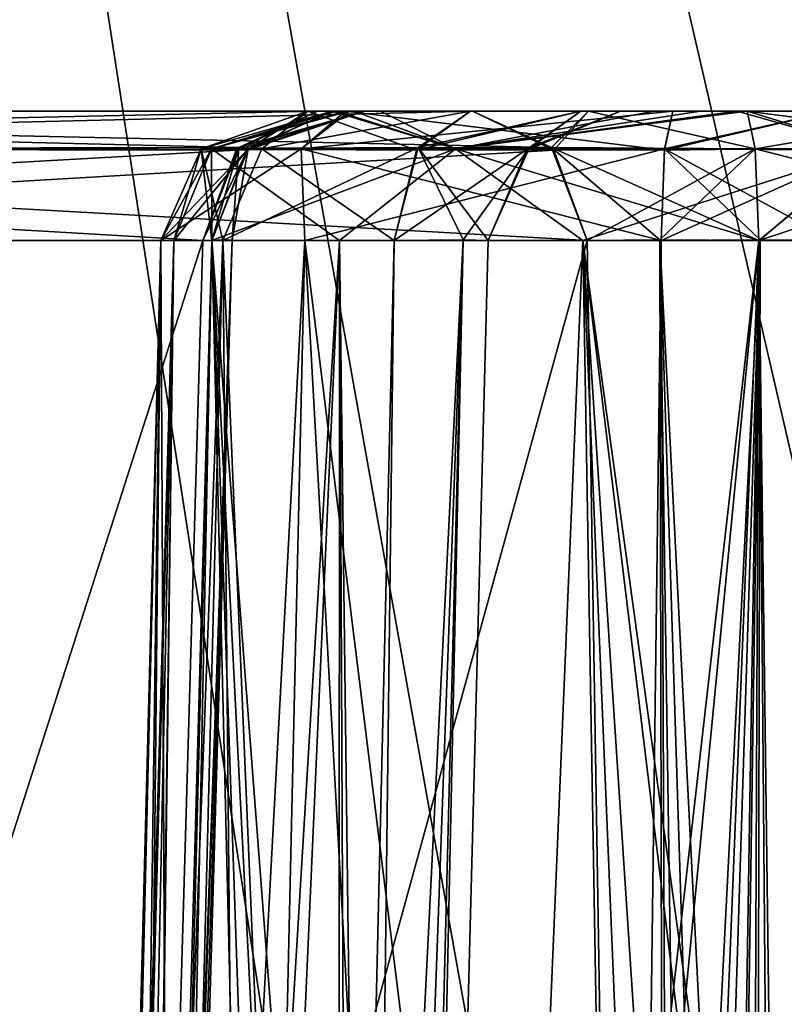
# Model space of a CAD drawing. Header units: inches. Extents: x -9.7 to 9.7, y -2.4 to 4.3.
# Tile 487 of 656: x -4.156 to -3.983, y 0.648 to 0.871. Entities that reach past the tile are written whole.
import ezdxf

# ---------------------------------------------------------------- set-up
doc = ezdxf.new("R2010")
doc.units = ezdxf.units.IN
doc.header["$LTSCALE"] = 101.851852
doc.header["$MEASUREMENT"] = 0
for name, color, linetype in [('11490', 7, 'CONTINUOUS'), ('11758', 7, 'CONTINUOUS'), ('7036', 7, 'CONTINUOUS'), ('7037', 7, 'CONTINUOUS'), ('7127', 7, 'CONTINUOUS'), ('7128', 7, 'CONTINUOUS'), ('7129', 7, 'CONTINUOUS'), ('7130', 7, 'CONTINUOUS'), ('7131', 7, 'CONTINUOUS'), ('7132', 7, 'CONTINUOUS'), ('7133', 7, 'CONTINUOUS'), ('7134', 7, 'CONTINUOUS'), ('7150', 7, 'CONTINUOUS'), ('7164', 7, 'CONTINUOUS'), ('7165', 7, 'CONTINUOUS'), ('7166', 7, 'CONTINUOUS'), ('7167', 7, 'CONTINUOUS'), ('7168', 7, 'CONTINUOUS'), ('7169', 7, 'CONTINUOUS'), ('7170', 7, 'CONTINUOUS'), ('7171', 7, 'CONTINUOUS'), ('7172', 7, 'CONTINUOUS'), ('7173', 7, 'CONTINUOUS'), ('7213', 7, 'CONTINUOUS'), ('7214', 7, 'CONTINUOUS'), ('7246', 7, 'CONTINUOUS'), ('7247', 7, 'CONTINUOUS'), ('7248', 7, 'CONTINUOUS'), ('7249', 7, 'CONTINUOUS'), ('7251', 7, 'CONTINUOUS'), ('7252', 7, 'CONTINUOUS'), ('7253', 7, 'CONTINUOUS'), ('7254', 7, 'CONTINUOUS'), ('7255', 7, 'CONTINUOUS'), ('7256', 7, 'CONTINUOUS'), ('7357', 7, 'CONTINUOUS'), ('7358', 7, 'CONTINUOUS'), ('7359', 7, 'CONTINUOUS'), ('7360', 7, 'CONTINUOUS'), ('7382', 7, 'CONTINUOUS'), ('7384', 7, 'CONTINUOUS'), ('7385', 7, 'CONTINUOUS'), ('7386', 7, 'CONTINUOUS'), ('7403', 7, 'CONTINUOUS')]:
    doc.layers.add(name, color=color, linetype=linetype)

msp = doc.modelspace()

# ---------------------------------------------------------------- linework, layer by layer
at = {"layer": '11490', "linetype": 'CONTINUOUS'}
for points in [[(-4.50204, -0.36218, 5.39834), (-4.39938, 2.57785, 5.501), (-3.94583, -0.36218, 5.39834), (-4.50204, -0.36218, 5.39834)], [(-3.63456, 0.25651, 5.41994), (-4.39938, 2.57785, 5.501), (-3.61543, 0.25651, 5.41994), (-3.63456, 0.25651, 5.41994)], [(-3.93433, -0.03312, 5.40983), (-4.39938, 2.57785, 5.501), (-3.84279, 0.17233, 5.417), (-3.93433, -0.03312, 5.40983)], [(-3.61543, 0.25651, 5.41994), (-4.39938, 2.57785, 5.501), (-3.40719, 0.17231, 5.417), (-3.61543, 0.25651, 5.41994)], [(-3.84279, 0.17233, 5.417), (-4.39938, 2.57785, 5.501), (-3.63456, 0.25651, 5.41994), (-3.84279, 0.17233, 5.417)], [(-4.39938, 2.57785, 5.501), (-2.67768, -0.36166, 5.39835), (-3.40719, 0.17231, 5.417), (-4.39938, 2.57785, 5.501)], [(-2.57501, 2.57785, 5.501), (-2.67768, -0.36166, 5.39835), (-4.39938, 2.57785, 5.501), (-2.57501, 2.57785, 5.501)], [(-3.94583, -0.36218, 5.39834), (-4.39938, 2.57785, 5.501), (-3.93433, -0.03312, 5.40983), (-3.94583, -0.36218, 5.39834)]]:
    msp.add_3dface(points, dxfattribs=at)
at = {"layer": '11758', "linetype": 'CONTINUOUS'}
for points in [[(-4.39938, 2.57785, 9.549), (-4.50204, -0.36218, 9.65166), (-3.44596, 1.37011, 9.59117), (-4.39938, 2.57785, 9.549)], [(-3.44596, 1.37011, 9.59117), (-4.50204, -0.36218, 9.65166), (-3.60838, 0.86651, 9.60876), (-3.44596, 1.37011, 9.59117)], [(-4.50204, -0.36218, 9.65166), (-3.87257, 0.19058, 9.63236), (-3.60838, 0.86651, 9.60876), (-4.50204, -0.36218, 9.65166)]]:
    msp.add_3dface(points, dxfattribs=at)
at = {"layer": '7036', "linetype": 'CONTINUOUS'}
for points in [[(-4.09246, 0.84149, 2.59836), (-4.11276, 0.84149, 2.69036), (-4.08156, 0.85, 2.61991), (-4.09246, 0.84149, 2.59836)], [(-4.11276, 0.84149, 2.69036), (-4.05758, 0.84149, 2.76673), (-4.08547, 0.85, 2.70665), (-4.11276, 0.84149, 2.69036)], [(-4.08156, 0.85, 2.61991), (-4.11276, 0.84149, 2.69036), (-4.08547, 0.85, 2.70665), (-4.08156, 0.85, 2.61991)], [(-4.00839, 0.85, 2.57315), (-4.09246, 0.84149, 2.59836), (-4.08156, 0.85, 2.61991), (-4.00839, 0.85, 2.57315)], [(-4.09246, 0.84149, 2.59836), (-4.00839, 0.85, 2.57315), (-4.01026, 0.8415, 2.55231), (-4.09246, 0.84149, 2.59836)], [(-4.08547, 0.85, 2.70665), (-4.05758, 0.84149, 2.76673), (-4.08051, 0.85, 2.71595), (-4.08547, 0.85, 2.70665)], [(-4.08051, 0.85, 2.71595), (-4.05758, 0.84149, 2.76673), (-4.07453, 0.85, 2.72464), (-4.08051, 0.85, 2.71595)], [(-4.07453, 0.85, 2.72464), (-4.05758, 0.84149, 2.76673), (-3.99388, 0.85, 2.76098), (-4.07453, 0.85, 2.72464)], [(-4.05758, 0.84149, 2.76673), (-3.96385, 0.84149, 2.77633), (-3.99388, 0.85, 2.76098), (-4.05758, 0.84149, 2.76673)], [(-3.99388, 0.85, 2.76098), (-3.96385, 0.84149, 2.77633), (-3.91937, 0.85, 2.71568), (-3.99388, 0.85, 2.76098)], [(-4.12421, 0.82079, 2.667), (-4.12129, 0.82079, 2.69376), (-4.11276, 0.84149, 2.69036), (-4.12421, 0.82079, 2.667)], [(-4.09166, 0.82079, 2.58317), (-4.12421, 0.82079, 2.667), (-4.09246, 0.84149, 2.59836), (-4.09166, 0.82079, 2.58317)], [(-4.09246, 0.84149, 2.59836), (-4.12421, 0.82079, 2.667), (-4.11276, 0.84149, 2.69036), (-4.09246, 0.84149, 2.59836)], [(-4.12129, 0.82079, 2.69376), (-4.11268, 0.82079, 2.71927), (-4.11276, 0.84149, 2.69036), (-4.12129, 0.82079, 2.69376)], [(-4.11276, 0.84149, 2.69036), (-4.11268, 0.82079, 2.71927), (-4.05758, 0.84149, 2.76673), (-4.11276, 0.84149, 2.69036)], [(-4.11268, 0.82079, 2.71927), (-4.0288, 0.82079, 2.78783), (-4.05758, 0.84149, 2.76673), (-4.11268, 0.82079, 2.71927)], [(-4.01026, 0.8415, 2.55231), (-4.09166, 0.82079, 2.58317), (-4.09246, 0.84149, 2.59836), (-4.01026, 0.8415, 2.55231)], [(-4.01107, 0.82079, 2.54328), (-4.09166, 0.82079, 2.58317), (-4.01026, 0.8415, 2.55231), (-4.01107, 0.82079, 2.54328)], [(-4.05758, 0.84149, 2.76673), (-4.0288, 0.82079, 2.78783), (-3.96385, 0.84149, 2.77633), (-4.05758, 0.84149, 2.76673)], [(-4.0288, 0.82079, 2.78783), (-3.92302, 0.82079, 2.76448), (-3.96385, 0.84149, 2.77633), (-4.0288, 0.82079, 2.78783)]]:
    msp.add_3dface(points, dxfattribs=at)
at = {"layer": '7037', "linetype": 'CONTINUOUS'}
for points in [[(-4.12421, 0.82079, 2.667), (-4.09166, 0.82079, 2.58317), (-4.155, -0.355, 2.667), (-4.12421, 0.82079, 2.667)], [(-4.1362, -0.355, 2.74099), (-4.12421, 0.82079, 2.667), (-4.155, -0.355, 2.667), (-4.1362, -0.355, 2.74099)], [(-4.155, -0.355, 2.667), (-4.09166, 0.82079, 2.58317), (-4.11848, -0.355, 2.56706), (-4.155, -0.355, 2.667)], [(-4.08429, -0.355, 2.79707), (-4.11268, 0.82079, 2.71927), (-4.1362, -0.355, 2.74099), (-4.08429, -0.355, 2.79707)], [(-4.11268, 0.82079, 2.71927), (-4.12129, 0.82079, 2.69376), (-4.1362, -0.355, 2.74099), (-4.11268, 0.82079, 2.71927)], [(-4.12129, 0.82079, 2.69376), (-4.12421, 0.82079, 2.667), (-4.1362, -0.355, 2.74099), (-4.12129, 0.82079, 2.69376)], [(-4.11848, -0.355, 2.56706), (-4.09166, 0.82079, 2.58317), (-4.02616, -0.355, 2.51422), (-4.11848, -0.355, 2.56706)], [(-4.07446, 0.07079, 2.79008), (-4.05844, 0.11361, 2.79722), (-4.11268, 0.82079, 2.71927), (-4.07446, 0.07079, 2.79008)], [(-4.07939, -0.14223, 2.79359), (-4.07446, 0.07079, 2.79008), (-4.11268, 0.82079, 2.71927), (-4.07939, -0.14223, 2.79359)], [(-4.05844, 0.11361, 2.79722), (-4.0288, 0.82079, 2.78783), (-4.11268, 0.82079, 2.71927), (-4.05844, 0.11361, 2.79722)], [(-4.08429, -0.355, 2.79707), (-4.07939, -0.14223, 2.79359), (-4.11268, 0.82079, 2.71927), (-4.08429, -0.355, 2.79707)], [(-4.09166, 0.82079, 2.58317), (-4.01107, 0.82079, 2.54328), (-4.01864, 0.2322, 2.52863), (-4.09166, 0.82079, 2.58317)], [(-4.02616, -0.355, 2.51422), (-4.09166, 0.82079, 2.58317), (-4.01864, 0.2322, 2.52863), (-4.02616, -0.355, 2.51422)], [(-4.05844, 0.11361, 2.79722), (-4.01682, 0.12921, 2.80832), (-4.0288, 0.82079, 2.78783), (-4.05844, 0.11361, 2.79722)], [(-3.94281, 0.11493, 2.79773), (-3.92554, 0.07079, 2.79008), (-4.0288, 0.82079, 2.78783), (-3.94281, 0.11493, 2.79773)], [(-3.92554, 0.07079, 2.79008), (-3.92302, 0.82079, 2.76448), (-4.0288, 0.82079, 2.78783), (-3.92554, 0.07079, 2.79008)], [(-3.98318, 0.12921, 2.80832), (-3.94281, 0.11493, 2.79773), (-4.0288, 0.82079, 2.78783), (-3.98318, 0.12921, 2.80832)], [(-4, 0.12921, 2.80932), (-3.98318, 0.12921, 2.80832), (-4.0288, 0.82079, 2.78783), (-4, 0.12921, 2.80932)], [(-4.01682, 0.12921, 2.80832), (-4, 0.12921, 2.80932), (-4.0288, 0.82079, 2.78783), (-4.01682, 0.12921, 2.80832)]]:
    msp.add_3dface(points, dxfattribs=at)
at = {"layer": '7127', "linetype": 'CONTINUOUS'}
for points in [[(-4.08574, -0.3552, 0.79851), (-4.09904, -0.355, 0.81572), (-4.05583, 0.82088, 0.81549), (-4.08574, -0.3552, 0.79851)], [(-4.05583, 0.82088, 0.81549), (-4.09904, -0.355, 0.81572), (-4.08533, 0.2322, 0.82443), (-4.05583, 0.82088, 0.81549)], [(-4.081, -0.355, 0.77728), (-4.08574, -0.3552, 0.79851), (-4.05583, 0.82088, 0.81549), (-4.081, -0.355, 0.77728)], [(-4.07144, 0.82079, 0.83334), (-4.05583, 0.82088, 0.81549), (-4.08533, 0.2322, 0.82443), (-4.07144, 0.82079, 0.83334)], [(-4.05021, 0.82079, 0.79245), (-4.081, -0.355, 0.77728), (-4.05583, 0.82088, 0.81549), (-4.05021, 0.82079, 0.79245)]]:
    msp.add_3dface(points, dxfattribs=at)
at = {"layer": '7128', "linetype": 'CONTINUOUS'}
for points in [[(-4.02924, 0.85, 0.82931), (-4.04147, 0.84118, 0.79245), (-4.06605, 0.8418, 0.84101), (-4.02924, 0.85, 0.82931)], [(-4.05419, 0.85, 0.85787), (-4.02924, 0.85, 0.82931), (-4.06605, 0.8418, 0.84101), (-4.05419, 0.85, 0.85787)], [(-4.02022, 0.85, 0.79245), (-4.04147, 0.84118, 0.79245), (-4.02924, 0.85, 0.82931), (-4.02022, 0.85, 0.79245)], [(-4.05583, 0.82088, 0.81549), (-4.07144, 0.82079, 0.83334), (-4.06605, 0.8418, 0.84101), (-4.05583, 0.82088, 0.81549)], [(-4.05021, 0.82079, 0.79245), (-4.05583, 0.82088, 0.81549), (-4.06605, 0.8418, 0.84101), (-4.05021, 0.82079, 0.79245)], [(-4.04147, 0.84118, 0.79245), (-4.05021, 0.82079, 0.79245), (-4.06605, 0.8418, 0.84101), (-4.04147, 0.84118, 0.79245)]]:
    msp.add_3dface(points, dxfattribs=at)
at = {"layer": '7129', "linetype": 'CONTINUOUS'}
for points in [[(-4.04147, 0.84118, 0.79245), (-4.02022, 0.85, 0.79245), (-4.04083, 0.8418, -0.79051), (-4.04147, 0.84118, 0.79245)], [(-4.04083, 0.8418, -0.79051), (-4.02022, 0.85, 0.79245), (-4.02022, 0.85, -0.7905), (-4.04083, 0.8418, -0.79051)], [(-4.05021, 0.82079, -0.79051), (-4.04147, 0.84118, 0.79245), (-4.04083, 0.8418, -0.79051), (-4.05021, 0.82079, -0.79051)], [(-4.05021, 0.82079, 0.79245), (-4.04147, 0.84118, 0.79245), (-4.05021, 0.82079, -0.79051), (-4.05021, 0.82079, 0.79245)]]:
    msp.add_3dface(points, dxfattribs=at)
at = {"layer": '7130', "linetype": 'CONTINUOUS'}
for points in [[(-4.081, -0.355, -0.77533), (-4.081, -0.355, 0.77728), (-4.05021, 0.82079, -0.79051), (-4.081, -0.355, -0.77533)], [(-4.081, -0.355, 0.77728), (-4.05021, 0.82079, 0.79245), (-4.05021, 0.82079, -0.79051), (-4.081, -0.355, 0.77728)]]:
    msp.add_3dface(points, dxfattribs=at)
at = {"layer": '7131', "linetype": 'CONTINUOUS'}
for points in [[(-4.081, -0.355, -0.77533), (-4.05583, 0.82088, -0.81354), (-4.08574, -0.3552, -0.79656), (-4.081, -0.355, -0.77533)], [(-4.05583, 0.82088, -0.81354), (-4.07144, 0.82079, -0.83139), (-4.08574, -0.3552, -0.79656), (-4.05583, 0.82088, -0.81354)], [(-4.08574, -0.3552, -0.79656), (-4.07144, 0.82079, -0.83139), (-4.08533, 0.2322, -0.82248), (-4.08574, -0.3552, -0.79656)], [(-4.081, -0.355, -0.77533), (-4.05021, 0.82079, -0.79051), (-4.05583, 0.82088, -0.81354), (-4.081, -0.355, -0.77533)]]:
    msp.add_3dface(points, dxfattribs=at)
at = {"layer": '7132', "linetype": 'CONTINUOUS'}
for points in [[(-4.06642, 0.84118, -0.83854), (-4.04083, 0.8418, -0.79051), (-4.02924, 0.85, -0.82735), (-4.06642, 0.84118, -0.83854)], [(-4.05419, 0.85, -0.85592), (-4.06642, 0.84118, -0.83854), (-4.02924, 0.85, -0.82735), (-4.05419, 0.85, -0.85592)], [(-4.04083, 0.8418, -0.79051), (-4.02022, 0.85, -0.7905), (-4.02924, 0.85, -0.82735), (-4.04083, 0.8418, -0.79051)], [(-4.04083, 0.8418, -0.79051), (-4.07144, 0.82079, -0.83139), (-4.05583, 0.82088, -0.81354), (-4.04083, 0.8418, -0.79051)], [(-4.07144, 0.82079, -0.83139), (-4.04083, 0.8418, -0.79051), (-4.06642, 0.84118, -0.83854), (-4.07144, 0.82079, -0.83139)], [(-4.05021, 0.82079, -0.79051), (-4.04083, 0.8418, -0.79051), (-4.05583, 0.82088, -0.81354), (-4.05021, 0.82079, -0.79051)]]:
    msp.add_3dface(points, dxfattribs=at)
at = {"layer": '7133', "linetype": 'CONTINUOUS'}
for points in [[(-4.1151, 0.84149, -0.92958), (-4.1014, 0.84149, -0.87841), (-4.09101, 0.85, -0.90861), (-4.1151, 0.84149, -0.92958)], [(-4.08547, 0.85, -0.97266), (-4.1151, 0.84149, -0.92958), (-4.09101, 0.85, -0.90861), (-4.08547, 0.85, -0.97266)], [(-4.1151, 0.84149, -0.92958), (-4.08547, 0.85, -0.97266), (-4.10445, 0.8415, -0.98146), (-4.1151, 0.84149, -0.92958)], [(-4.1014, 0.84149, -0.87841), (-4.06642, 0.84118, -0.83854), (-4.09101, 0.85, -0.90861), (-4.1014, 0.84149, -0.87841)], [(-4.06642, 0.84118, -0.83854), (-4.05419, 0.85, -0.85592), (-4.09101, 0.85, -0.90861), (-4.06642, 0.84118, -0.83854)], [(-4.12129, 0.82079, -0.95976), (-4.12421, 0.82079, -0.933), (-4.10445, 0.8415, -0.98146), (-4.12129, 0.82079, -0.95976)], [(-4.10445, 0.8415, -0.98146), (-4.12421, 0.82079, -0.933), (-4.1151, 0.84149, -0.92958), (-4.10445, 0.8415, -0.98146)], [(-4.12421, 0.82079, -0.933), (-4.11023, 0.82079, -0.87575), (-4.1151, 0.84149, -0.92958), (-4.12421, 0.82079, -0.933)], [(-4.11268, 0.82079, -0.98527), (-4.12129, 0.82079, -0.95976), (-4.10445, 0.8415, -0.98146), (-4.11268, 0.82079, -0.98527)], [(-4.1151, 0.84149, -0.92958), (-4.11023, 0.82079, -0.87575), (-4.1014, 0.84149, -0.87841), (-4.1151, 0.84149, -0.92958)], [(-4.11023, 0.82079, -0.87575), (-4.07144, 0.82079, -0.83139), (-4.1014, 0.84149, -0.87841), (-4.11023, 0.82079, -0.87575)], [(-4.07144, 0.82079, -0.83139), (-4.06642, 0.84118, -0.83854), (-4.1014, 0.84149, -0.87841), (-4.07144, 0.82079, -0.83139)]]:
    msp.add_3dface(points, dxfattribs=at)
at = {"layer": '7134', "linetype": 'CONTINUOUS'}
for points in [[(-4.12421, 0.82079, -0.933), (-4.12129, 0.82079, -0.95976), (-4.155, -0.355, -0.933), (-4.12421, 0.82079, -0.933)], [(-4.14033, -0.355, -0.86718), (-4.12421, 0.82079, -0.933), (-4.155, -0.355, -0.933), (-4.14033, -0.355, -0.86718)], [(-4.155, -0.355, -0.933), (-4.12129, 0.82079, -0.95976), (-4.15258, -0.355, -0.96028), (-4.155, -0.355, -0.933)], [(-4.15258, -0.355, -0.96028), (-4.12129, 0.82079, -0.95976), (-4.14539, -0.355, -0.98673), (-4.15258, -0.355, -0.96028)], [(-4.14539, -0.355, -0.98673), (-4.12129, 0.82079, -0.95976), (-4.12915, 0.2322, -0.98605), (-4.14539, -0.355, -0.98673)], [(-4.09904, -0.355, -0.81377), (-4.11023, 0.82079, -0.87575), (-4.14033, -0.355, -0.86718), (-4.09904, -0.355, -0.81377)], [(-4.11023, 0.82079, -0.87575), (-4.12421, 0.82079, -0.933), (-4.14033, -0.355, -0.86718), (-4.11023, 0.82079, -0.87575)], [(-4.12129, 0.82079, -0.95976), (-4.11268, 0.82079, -0.98527), (-4.12915, 0.2322, -0.98605), (-4.12129, 0.82079, -0.95976)], [(-4.08533, 0.2322, -0.82248), (-4.07144, 0.82079, -0.83139), (-4.11023, 0.82079, -0.87575), (-4.08533, 0.2322, -0.82248)], [(-4.09904, -0.355, -0.81377), (-4.08533, 0.2322, -0.82248), (-4.11023, 0.82079, -0.87575), (-4.09904, -0.355, -0.81377)]]:
    msp.add_3dface(points, dxfattribs=at)
at = {"layer": '7150', "linetype": 'CONTINUOUS'}
for points in [[(-4.08876, 0.85, 1.04824), (-4.44626, 0.85, 1.66746), (-4.05374, 0.85, 1.06846), (-4.08876, 0.85, 1.04824)], [(-4.05374, 0.85, 1.06846), (-4.44626, 0.85, 1.66746), (-4.41124, 0.85, 1.68768), (-4.05374, 0.85, 1.06846)], [(-4.44626, 0.85, -1.66551), (-4.08876, 0.85, -1.04629), (-4.05374, 0.85, -1.06652), (-4.44626, 0.85, -1.66551)], [(-4.41124, 0.85, -1.68573), (-4.44626, 0.85, -1.66551), (-4.05374, 0.85, -1.06652), (-4.41124, 0.85, -1.68573)], [(-4.05419, 0.85, 0.85787), (-4.09101, 0.85, 0.91056), (-3.9458, 0.85, 0.85787), (-4.05419, 0.85, 0.85787)], [(-4.09101, 0.85, -0.90861), (-4.05419, 0.85, -0.85592), (-3.91139, 0.85, -0.90112), (-4.09101, 0.85, -0.90861)], [(-4.08547, 0.85, -0.97266), (-4.09101, 0.85, -0.90861), (-3.90899, 0.85, -0.95739), (-4.08547, 0.85, -0.97266)], [(-3.90899, 0.85, -0.95739), (-4.09101, 0.85, -0.90861), (-3.91139, 0.85, -0.90112), (-3.90899, 0.85, -0.95739)], [(-4.09101, 0.85, 0.91056), (-4.08547, 0.85, 0.97461), (-3.90651, 0.85, 0.92349), (-4.09101, 0.85, 0.91056)], [(-3.9458, 0.85, 0.85787), (-4.09101, 0.85, 0.91056), (-3.93491, 0.85, 0.86683), (-3.9458, 0.85, 0.85787)], [(-3.93491, 0.85, 0.86683), (-4.09101, 0.85, 0.91056), (-3.92547, 0.85, 0.87731), (-3.93491, 0.85, 0.86683)], [(-3.92547, 0.85, 0.87731), (-4.09101, 0.85, 0.91056), (-3.90651, 0.85, 0.92349), (-3.92547, 0.85, 0.87731)], [(-4.07814, 0.85, 1.01183), (-4.08876, 0.85, 1.04824), (-3.99161, 0.85, 1.0288), (-4.07814, 0.85, 1.01183)], [(-3.99161, 0.85, 1.0288), (-4.08876, 0.85, 1.04824), (-4.0275, 0.85, 1.04106), (-3.99161, 0.85, 1.0288)], [(-4.0275, 0.85, 1.04106), (-4.08876, 0.85, 1.04824), (-4.05374, 0.85, 1.06846), (-4.0275, 0.85, 1.04106)], [(-4.08876, 0.85, -1.04629), (-4.07814, 0.85, -1.00987), (-4.02751, 0.85, -1.03911), (-4.08876, 0.85, -1.04629)], [(-4.05374, 0.85, -1.06652), (-4.08876, 0.85, -1.04629), (-4.02751, 0.85, -1.03911), (-4.05374, 0.85, -1.06652)], [(-4.07814, 0.85, -1.00987), (-4.08547, 0.85, -0.97266), (-3.93921, 0.85, -1.00492), (-4.07814, 0.85, -1.00987)], [(-3.93921, 0.85, -1.00492), (-4.08547, 0.85, -0.97266), (-3.90899, 0.85, -0.95739), (-3.93921, 0.85, -1.00492)], [(-4.08547, 0.85, 0.97461), (-4.07814, 0.85, 1.01183), (-3.94486, 0.85, 1.01131), (-4.08547, 0.85, 0.97461)], [(-3.90651, 0.85, 0.92349), (-4.08547, 0.85, 0.97461), (-3.91371, 0.85, 0.97263), (-3.90651, 0.85, 0.92349)], [(-3.91371, 0.85, 0.97263), (-4.08547, 0.85, 0.97461), (-3.94486, 0.85, 1.01131), (-3.91371, 0.85, 0.97263)], [(-3.94486, 0.85, 1.01131), (-4.07814, 0.85, 1.01183), (-3.99161, 0.85, 1.0288), (-3.94486, 0.85, 1.01131)], [(-4.02751, 0.85, -1.03911), (-4.07814, 0.85, -1.00987), (-3.99161, 0.85, -1.02685), (-4.02751, 0.85, -1.03911)], [(-3.99161, 0.85, -1.02685), (-4.07814, 0.85, -1.00987), (-3.93921, 0.85, -1.00492), (-3.99161, 0.85, -1.02685)], [(-4.02924, 0.85, 0.82931), (-4.05419, 0.85, 0.85787), (-3.97076, 0.85, 0.8293), (-4.02924, 0.85, 0.82931)], [(-3.97076, 0.85, 0.8293), (-4.05419, 0.85, 0.85787), (-3.9458, 0.85, 0.85787), (-3.97076, 0.85, 0.8293)], [(-4.05419, 0.85, -0.85592), (-4.02924, 0.85, -0.82735), (-3.94581, 0.85, -0.85592), (-4.05419, 0.85, -0.85592)], [(-3.91139, 0.85, -0.90112), (-4.05419, 0.85, -0.85592), (-3.94581, 0.85, -0.85592), (-3.91139, 0.85, -0.90112)], [(-4.02022, 0.85, 0.79245), (-4.02924, 0.85, 0.82931), (-3.97978, 0.85, 0.79245), (-4.02022, 0.85, 0.79245)], [(-3.97978, 0.85, 0.79245), (-4.02924, 0.85, 0.82931), (-3.97076, 0.85, 0.8293), (-3.97978, 0.85, 0.79245)], [(-4.02924, 0.85, -0.82735), (-4.02022, 0.85, -0.7905), (-3.97076, 0.85, -0.82736), (-4.02924, 0.85, -0.82735)], [(-3.94581, 0.85, -0.85592), (-4.02924, 0.85, -0.82735), (-3.97076, 0.85, -0.82736), (-3.94581, 0.85, -0.85592)], [(-4.02022, 0.85, -0.7905), (-4.02022, 0.85, 0.79245), (-3.97978, 0.85, -0.7905), (-4.02022, 0.85, -0.7905)], [(-3.97978, 0.85, -0.7905), (-4.02022, 0.85, 0.79245), (-3.97978, 0.85, 0.79245), (-3.97978, 0.85, -0.7905)], [(-3.97076, 0.85, -0.82736), (-4.02022, 0.85, -0.7905), (-3.97978, 0.85, -0.7905), (-3.97076, 0.85, -0.82736)]]:
    msp.add_3dface(points, dxfattribs=at)
at = {"layer": '7164', "linetype": 'CONTINUOUS'}
for points in [[(-4.46467, 0.84118, 1.65683), (-4.44626, 0.85, 1.66746), (-4.10661, 0.8418, 1.03794), (-4.46467, 0.84118, 1.65683)], [(-4.44626, 0.85, 1.66746), (-4.08876, 0.85, 1.04824), (-4.10661, 0.8418, 1.03794), (-4.44626, 0.85, 1.66746)], [(-4.47224, 0.82079, 1.65247), (-4.46467, 0.84118, 1.65683), (-4.11473, 0.82079, 1.03325), (-4.47224, 0.82079, 1.65247)], [(-4.11473, 0.82079, 1.03325), (-4.46467, 0.84118, 1.65683), (-4.10661, 0.8418, 1.03794), (-4.11473, 0.82079, 1.03325)]]:
    msp.add_3dface(points, dxfattribs=at)
at = {"layer": '7165', "linetype": 'CONTINUOUS'}
for points in [[(-4.14898, -0.355, 1.031), (-4.49131, -0.355, 1.62393), (-4.47224, 0.82079, 1.65247), (-4.14898, -0.355, 1.031)], [(-4.14898, -0.355, 1.031), (-4.47224, 0.82079, 1.65247), (-4.11473, 0.82079, 1.03325), (-4.14898, -0.355, 1.031)]]:
    msp.add_3dface(points, dxfattribs=at)
at = {"layer": '7166', "linetype": 'CONTINUOUS'}
for points in [[(-4.14247, -0.3552, 1.01024), (-4.14898, -0.355, 1.031), (-4.10808, 0.82088, 1.01049), (-4.14247, -0.3552, 1.01024)], [(-4.14898, -0.355, 1.031), (-4.11473, 0.82079, 1.03325), (-4.10808, 0.82088, 1.01049), (-4.14898, -0.355, 1.031)], [(-4.11268, 0.82079, 0.98722), (-4.14247, -0.3552, 1.01024), (-4.10808, 0.82088, 1.01049), (-4.11268, 0.82079, 0.98722)], [(-4.14247, -0.3552, 1.01024), (-4.11268, 0.82079, 0.98722), (-4.12915, 0.2322, 0.988), (-4.14247, -0.3552, 1.01024)]]:
    msp.add_3dface(points, dxfattribs=at)
at = {"layer": '7167', "linetype": 'CONTINUOUS'}
for points in [[(-4.08876, 0.85, 1.04824), (-4.07814, 0.85, 1.01183), (-4.10661, 0.8418, 1.03794), (-4.08876, 0.85, 1.04824)], [(-4.10661, 0.8418, 1.03794), (-4.07814, 0.85, 1.01183), (-4.10475, 0.84118, 0.98354), (-4.10661, 0.8418, 1.03794)], [(-4.07814, 0.85, 1.01183), (-4.08547, 0.85, 0.97461), (-4.10475, 0.84118, 0.98354), (-4.07814, 0.85, 1.01183)], [(-4.11473, 0.82079, 1.03325), (-4.10661, 0.8418, 1.03794), (-4.10808, 0.82088, 1.01049), (-4.11473, 0.82079, 1.03325)], [(-4.10661, 0.8418, 1.03794), (-4.11268, 0.82079, 0.98722), (-4.10808, 0.82088, 1.01049), (-4.10661, 0.8418, 1.03794)], [(-4.11268, 0.82079, 0.98722), (-4.10661, 0.8418, 1.03794), (-4.10475, 0.84118, 0.98354), (-4.11268, 0.82079, 0.98722)]]:
    msp.add_3dface(points, dxfattribs=at)
at = {"layer": '7168', "linetype": 'CONTINUOUS'}
for points in [[(-4.10475, 0.84118, 0.98354), (-4.09101, 0.85, 0.91056), (-4.1151, 0.84149, 0.93152), (-4.10475, 0.84118, 0.98354)], [(-4.09101, 0.85, 0.91056), (-4.1014, 0.84149, 0.88036), (-4.1151, 0.84149, 0.93152), (-4.09101, 0.85, 0.91056)], [(-4.08547, 0.85, 0.97461), (-4.09101, 0.85, 0.91056), (-4.10475, 0.84118, 0.98354), (-4.08547, 0.85, 0.97461)], [(-4.05419, 0.85, 0.85787), (-4.06605, 0.8418, 0.84101), (-4.1014, 0.84149, 0.88036), (-4.05419, 0.85, 0.85787)], [(-4.09101, 0.85, 0.91056), (-4.05419, 0.85, 0.85787), (-4.1014, 0.84149, 0.88036), (-4.09101, 0.85, 0.91056)], [(-4.12421, 0.82079, 0.93495), (-4.12129, 0.82079, 0.96171), (-4.1151, 0.84149, 0.93152), (-4.12421, 0.82079, 0.93495)], [(-4.11023, 0.82079, 0.8777), (-4.12421, 0.82079, 0.93495), (-4.1151, 0.84149, 0.93152), (-4.11023, 0.82079, 0.8777)], [(-4.12129, 0.82079, 0.96171), (-4.11268, 0.82079, 0.98722), (-4.1151, 0.84149, 0.93152), (-4.12129, 0.82079, 0.96171)], [(-4.11268, 0.82079, 0.98722), (-4.10475, 0.84118, 0.98354), (-4.1151, 0.84149, 0.93152), (-4.11268, 0.82079, 0.98722)], [(-4.1014, 0.84149, 0.88036), (-4.11023, 0.82079, 0.8777), (-4.1151, 0.84149, 0.93152), (-4.1014, 0.84149, 0.88036)], [(-4.06605, 0.8418, 0.84101), (-4.07144, 0.82079, 0.83334), (-4.11023, 0.82079, 0.8777), (-4.06605, 0.8418, 0.84101)], [(-4.06605, 0.8418, 0.84101), (-4.11023, 0.82079, 0.8777), (-4.1014, 0.84149, 0.88036), (-4.06605, 0.8418, 0.84101)]]:
    msp.add_3dface(points, dxfattribs=at)
at = {"layer": '7169', "linetype": 'CONTINUOUS'}
for points in [[(-4.14033, -0.355, 0.86913), (-4.155, -0.355, 0.93495), (-4.11023, 0.82079, 0.8777), (-4.14033, -0.355, 0.86913)], [(-4.155, -0.355, 0.93495), (-4.15258, -0.355, 0.96223), (-4.12421, 0.82079, 0.93495), (-4.155, -0.355, 0.93495)], [(-4.155, -0.355, 0.93495), (-4.12421, 0.82079, 0.93495), (-4.11023, 0.82079, 0.8777), (-4.155, -0.355, 0.93495)], [(-4.15258, -0.355, 0.96223), (-4.14539, -0.355, 0.98868), (-4.12129, 0.82079, 0.96171), (-4.15258, -0.355, 0.96223)], [(-4.15258, -0.355, 0.96223), (-4.12129, 0.82079, 0.96171), (-4.12421, 0.82079, 0.93495), (-4.15258, -0.355, 0.96223)], [(-4.14539, -0.355, 0.98868), (-4.12915, 0.2322, 0.988), (-4.12129, 0.82079, 0.96171), (-4.14539, -0.355, 0.98868)], [(-4.09904, -0.355, 0.81572), (-4.14033, -0.355, 0.86913), (-4.11023, 0.82079, 0.8777), (-4.09904, -0.355, 0.81572)], [(-4.12915, 0.2322, 0.988), (-4.11268, 0.82079, 0.98722), (-4.12129, 0.82079, 0.96171), (-4.12915, 0.2322, 0.988)], [(-4.08533, 0.2322, 0.82443), (-4.09904, -0.355, 0.81572), (-4.11023, 0.82079, 0.8777), (-4.08533, 0.2322, 0.82443)], [(-4.07144, 0.82079, 0.83334), (-4.08533, 0.2322, 0.82443), (-4.11023, 0.82079, 0.8777), (-4.07144, 0.82079, 0.83334)]]:
    msp.add_3dface(points, dxfattribs=at)
at = {"layer": '7170', "linetype": 'CONTINUOUS'}
for points in [[(-4.10445, 0.8415, -0.98146), (-4.07814, 0.85, -1.00987), (-4.10716, 0.84118, -1.03567), (-4.10445, 0.8415, -0.98146)], [(-4.07814, 0.85, -1.00987), (-4.08876, 0.85, -1.04629), (-4.10716, 0.84118, -1.03567), (-4.07814, 0.85, -1.00987)], [(-4.10445, 0.8415, -0.98146), (-4.08547, 0.85, -0.97266), (-4.07814, 0.85, -1.00987), (-4.10445, 0.8415, -0.98146)], [(-4.11473, 0.82079, -1.0313), (-4.10445, 0.8415, -0.98146), (-4.10716, 0.84118, -1.03567), (-4.11473, 0.82079, -1.0313)], [(-4.10445, 0.8415, -0.98146), (-4.11473, 0.82079, -1.0313), (-4.10808, 0.82088, -1.00854), (-4.10445, 0.8415, -0.98146)], [(-4.11268, 0.82079, -0.98527), (-4.10445, 0.8415, -0.98146), (-4.10808, 0.82088, -1.00854), (-4.11268, 0.82079, -0.98527)]]:
    msp.add_3dface(points, dxfattribs=at)
at = {"layer": '7171', "linetype": 'CONTINUOUS'}
for points in [[(-4.08876, 0.85, -1.04629), (-4.44626, 0.85, -1.66551), (-4.46412, 0.8418, -1.6552), (-4.08876, 0.85, -1.04629)], [(-4.10716, 0.84118, -1.03567), (-4.08876, 0.85, -1.04629), (-4.46412, 0.8418, -1.6552), (-4.10716, 0.84118, -1.03567)], [(-4.47224, 0.82079, -1.65052), (-4.10716, 0.84118, -1.03567), (-4.46412, 0.8418, -1.6552), (-4.47224, 0.82079, -1.65052)], [(-4.11473, 0.82079, -1.0313), (-4.10716, 0.84118, -1.03567), (-4.47224, 0.82079, -1.65052), (-4.11473, 0.82079, -1.0313)]]:
    msp.add_3dface(points, dxfattribs=at)
at = {"layer": '7172', "linetype": 'CONTINUOUS'}
for points in [[(-4.49131, -0.355, -1.62198), (-4.14898, -0.355, -1.02905), (-4.11473, 0.82079, -1.0313), (-4.49131, -0.355, -1.62198)], [(-4.49131, -0.355, -1.62198), (-4.11473, 0.82079, -1.0313), (-4.47224, 0.82079, -1.65052), (-4.49131, -0.355, -1.62198)]]:
    msp.add_3dface(points, dxfattribs=at)
at = {"layer": '7173', "linetype": 'CONTINUOUS'}
for points in [[(-4.14898, -0.355, -1.02905), (-4.14247, -0.3552, -1.00829), (-4.10808, 0.82088, -1.00854), (-4.14898, -0.355, -1.02905)], [(-4.11473, 0.82079, -1.0313), (-4.14898, -0.355, -1.02905), (-4.10808, 0.82088, -1.00854), (-4.11473, 0.82079, -1.0313)], [(-4.14539, -0.355, -0.98673), (-4.12915, 0.2322, -0.98605), (-4.10808, 0.82088, -1.00854), (-4.14539, -0.355, -0.98673)], [(-4.14247, -0.3552, -1.00829), (-4.14539, -0.355, -0.98673), (-4.10808, 0.82088, -1.00854), (-4.14247, -0.3552, -1.00829)], [(-4.12915, 0.2322, -0.98605), (-4.11268, 0.82079, -0.98527), (-4.10808, 0.82088, -1.00854), (-4.12915, 0.2322, -0.98605)]]:
    msp.add_3dface(points, dxfattribs=at)
at = {"layer": '7213', "linetype": 'CONTINUOUS'}
for points in [[(-3.94486, 0.85, 1.01131), (-3.99161, 0.85, 1.0288), (-3.92589, 0.84149, 1.02309), (-3.94486, 0.85, 1.01131)], [(-3.92589, 0.84149, 1.02309), (-3.99161, 0.85, 1.0288), (-3.98974, 0.8415, 1.04964), (-3.92589, 0.84149, 1.02309)], [(-3.98893, 0.82079, 1.05867), (-3.90834, 0.82079, 1.01877), (-3.98974, 0.8415, 1.04964), (-3.98893, 0.82079, 1.05867)], [(-3.98974, 0.8415, 1.04964), (-3.90834, 0.82079, 1.01877), (-3.92589, 0.84149, 1.02309), (-3.98974, 0.8415, 1.04964)]]:
    msp.add_3dface(points, dxfattribs=at)
at = {"layer": '7214', "linetype": 'CONTINUOUS'}
msp.add_3dface([(-3.90834, 0.82079, 1.01877), (-3.98893, 0.82079, 1.05867), (-3.98136, 0.2322, 1.07332), (-3.90834, 0.82079, 1.01877)], dxfattribs=at)
at = {"layer": '7246', "linetype": 'CONTINUOUS'}
for points in [[(-4.38527, 0.82079, 1.70268), (-4.35102, -0.355, 1.70493), (-4.02776, 0.82079, 1.08346), (-4.38527, 0.82079, 1.70268)], [(-4.35102, -0.355, 1.70493), (-4.00869, -0.355, 1.112), (-4.02776, 0.82079, 1.08346), (-4.35102, -0.355, 1.70493)]]:
    msp.add_3dface(points, dxfattribs=at)
at = {"layer": '7247', "linetype": 'CONTINUOUS'}
for points in [[(-4.05374, 0.85, 1.06846), (-4.41124, 0.85, 1.68768), (-4.39339, 0.8418, 1.69799), (-4.05374, 0.85, 1.06846)], [(-4.05374, 0.85, 1.06846), (-4.39339, 0.8418, 1.69799), (-4.03533, 0.84118, 1.07909), (-4.05374, 0.85, 1.06846)], [(-4.39339, 0.8418, 1.69799), (-4.38527, 0.82079, 1.70268), (-4.03533, 0.84118, 1.07909), (-4.39339, 0.8418, 1.69799)], [(-4.38527, 0.82079, 1.70268), (-4.02776, 0.82079, 1.08346), (-4.03533, 0.84118, 1.07909), (-4.38527, 0.82079, 1.70268)]]:
    msp.add_3dface(points, dxfattribs=at)
at = {"layer": '7248', "linetype": 'CONTINUOUS'}
for points in [[(-4.0275, 0.85, 1.04106), (-4.05374, 0.85, 1.06846), (-4.03533, 0.84118, 1.07909), (-4.0275, 0.85, 1.04106)], [(-3.98974, 0.8415, 1.04964), (-4.0275, 0.85, 1.04106), (-4.03533, 0.84118, 1.07909), (-3.98974, 0.8415, 1.04964)], [(-3.99161, 0.85, 1.0288), (-4.0275, 0.85, 1.04106), (-3.98974, 0.8415, 1.04964), (-3.99161, 0.85, 1.0288)], [(-4.02776, 0.82079, 1.08346), (-3.98974, 0.8415, 1.04964), (-4.03533, 0.84118, 1.07909), (-4.02776, 0.82079, 1.08346)], [(-3.98974, 0.8415, 1.04964), (-4.02776, 0.82079, 1.08346), (-4.01138, 0.82088, 1.06632), (-3.98974, 0.8415, 1.04964)], [(-3.98893, 0.82079, 1.05867), (-3.98974, 0.8415, 1.04964), (-4.01138, 0.82088, 1.06632), (-3.98893, 0.82079, 1.05867)]]:
    msp.add_3dface(points, dxfattribs=at)
at = {"layer": '7249', "linetype": 'CONTINUOUS'}
for points in [[(-4.02776, 0.82079, 1.08346), (-4.00869, -0.355, 1.112), (-4.01138, 0.82088, 1.06632), (-4.02776, 0.82079, 1.08346)], [(-3.98136, 0.2322, 1.07332), (-3.98893, 0.82079, 1.05867), (-4.01138, 0.82088, 1.06632), (-3.98136, 0.2322, 1.07332)], [(-3.97384, -0.355, 1.08773), (-3.98136, 0.2322, 1.07332), (-4.01138, 0.82088, 1.06632), (-3.97384, -0.355, 1.08773)], [(-3.99397, -0.3552, 1.09598), (-3.97384, -0.355, 1.08773), (-4.01138, 0.82088, 1.06632), (-3.99397, -0.3552, 1.09598)], [(-4.00869, -0.355, 1.112), (-3.99397, -0.3552, 1.09598), (-4.01138, 0.82088, 1.06632), (-4.00869, -0.355, 1.112)]]:
    msp.add_3dface(points, dxfattribs=at)
at = {"layer": '7251', "linetype": 'CONTINUOUS'}
for points in [[(-3.99161, 0.85, -1.02685), (-3.93921, 0.85, -1.00492), (-3.98974, 0.84148, -1.0477), (-3.99161, 0.85, -1.02685)], [(-3.93921, 0.85, -1.00492), (-3.92589, 0.84149, -1.02114), (-3.98974, 0.84148, -1.0477), (-3.93921, 0.85, -1.00492)], [(-3.92589, 0.84149, -1.02114), (-3.98893, 0.82079, -1.05672), (-3.98974, 0.84148, -1.0477), (-3.92589, 0.84149, -1.02114)], [(-3.90834, 0.82079, -1.01683), (-3.98893, 0.82079, -1.05672), (-3.92589, 0.84149, -1.02114), (-3.90834, 0.82079, -1.01683)]]:
    msp.add_3dface(points, dxfattribs=at)
at = {"layer": '7252', "linetype": 'CONTINUOUS'}
msp.add_3dface([(-3.98893, 0.82079, -1.05672), (-3.90834, 0.82079, -1.01683), (-3.98136, 0.2322, -1.07137), (-3.98893, 0.82079, -1.05672)], dxfattribs=at)
at = {"layer": '7253', "linetype": 'CONTINUOUS'}
for points in [[(-4.01138, 0.82088, -1.06437), (-4.00869, -0.355, -1.11005), (-4.02776, 0.82079, -1.08151), (-4.01138, 0.82088, -1.06437)], [(-3.99397, -0.3552, -1.09403), (-4.00869, -0.355, -1.11005), (-4.01138, 0.82088, -1.06437), (-3.99397, -0.3552, -1.09403)], [(-3.98893, 0.82079, -1.05672), (-3.99397, -0.3552, -1.09403), (-4.01138, 0.82088, -1.06437), (-3.98893, 0.82079, -1.05672)], [(-3.99397, -0.3552, -1.09403), (-3.98893, 0.82079, -1.05672), (-3.98136, 0.2322, -1.07137), (-3.99397, -0.3552, -1.09403)]]:
    msp.add_3dface(points, dxfattribs=at)
at = {"layer": '7254', "linetype": 'CONTINUOUS'}
for points in [[(-4.05374, 0.85, -1.06652), (-4.02751, 0.85, -1.03911), (-4.03588, 0.8418, -1.07682), (-4.05374, 0.85, -1.06652)], [(-4.02751, 0.85, -1.03911), (-3.98974, 0.84148, -1.0477), (-4.03588, 0.8418, -1.07682), (-4.02751, 0.85, -1.03911)], [(-4.02751, 0.85, -1.03911), (-3.99161, 0.85, -1.02685), (-3.98974, 0.84148, -1.0477), (-4.02751, 0.85, -1.03911)], [(-3.98974, 0.84148, -1.0477), (-3.98893, 0.82079, -1.05672), (-4.03588, 0.8418, -1.07682), (-3.98974, 0.84148, -1.0477)], [(-3.98893, 0.82079, -1.05672), (-4.01138, 0.82088, -1.06437), (-4.03588, 0.8418, -1.07682), (-3.98893, 0.82079, -1.05672)], [(-4.01138, 0.82088, -1.06437), (-4.02776, 0.82079, -1.08151), (-4.03588, 0.8418, -1.07682), (-4.01138, 0.82088, -1.06437)]]:
    msp.add_3dface(points, dxfattribs=at)
at = {"layer": '7255', "linetype": 'CONTINUOUS'}
for points in [[(-4.41124, 0.85, -1.68573), (-4.05374, 0.85, -1.06652), (-4.03588, 0.8418, -1.07682), (-4.41124, 0.85, -1.68573)], [(-4.41124, 0.85, -1.68573), (-4.03588, 0.8418, -1.07682), (-4.39284, 0.84118, -1.69636), (-4.41124, 0.85, -1.68573)], [(-4.03588, 0.8418, -1.07682), (-4.02776, 0.82079, -1.08151), (-4.39284, 0.84118, -1.69636), (-4.03588, 0.8418, -1.07682)], [(-4.02776, 0.82079, -1.08151), (-4.38527, 0.82079, -1.70073), (-4.39284, 0.84118, -1.69636), (-4.02776, 0.82079, -1.08151)]]:
    msp.add_3dface(points, dxfattribs=at)
at = {"layer": '7256', "linetype": 'CONTINUOUS'}
for points in [[(-4.00869, -0.355, -1.11005), (-4.35102, -0.355, -1.70298), (-4.38527, 0.82079, -1.70073), (-4.00869, -0.355, -1.11005)], [(-4.02776, 0.82079, -1.08151), (-4.00869, -0.355, -1.11005), (-4.38527, 0.82079, -1.70073), (-4.02776, 0.82079, -1.08151)]]:
    msp.add_3dface(points, dxfattribs=at)
at = {"layer": '7357', "linetype": 'CONTINUOUS'}
for points in [[(-3.91453, 0.85, 2.62735), (-4.08156, 0.85, 2.61991), (-4.08547, 0.85, 2.70665), (-3.91453, 0.85, 2.62735)], [(-3.91453, 0.85, 2.62735), (-4.08547, 0.85, 2.70665), (-3.91937, 0.85, 2.71568), (-3.91453, 0.85, 2.62735)], [(-4.08547, 0.85, 2.70665), (-4.08051, 0.85, 2.71595), (-3.91937, 0.85, 2.71568), (-4.08547, 0.85, 2.70665)], [(-4.08445, 0.85, -2.70674), (-4.08247, 0.85, -2.61957), (-3.91453, 0.85, -2.6254), (-4.08445, 0.85, -2.70674)], [(-4.01265, 0.85, -2.75842), (-4.08445, 0.85, -2.70674), (-3.91844, 0.85, -2.71214), (-4.01265, 0.85, -2.75842)], [(-3.91844, 0.85, -2.71214), (-4.08445, 0.85, -2.70674), (-3.91453, 0.85, -2.6254), (-3.91844, 0.85, -2.71214)], [(-4.08247, 0.85, -2.61957), (-4.0084, 0.85, -2.5712), (-3.92186, 0.85, -2.58818), (-4.08247, 0.85, -2.61957)], [(-3.91453, 0.85, -2.6254), (-4.08247, 0.85, -2.61957), (-3.92186, 0.85, -2.58818), (-3.91453, 0.85, -2.6254)], [(-3.91453, 0.85, 2.62735), (-3.92186, 0.85, 2.59012), (-4.08156, 0.85, 2.61991), (-3.91453, 0.85, 2.62735)], [(-3.92186, 0.85, 2.59012), (-4.00839, 0.85, 2.57315), (-4.08156, 0.85, 2.61991), (-3.92186, 0.85, 2.59012)], [(-4.08051, 0.85, 2.71595), (-4.07453, 0.85, 2.72464), (-3.91937, 0.85, 2.71568), (-4.08051, 0.85, 2.71595)], [(-4.07453, 0.85, 2.72464), (-3.99388, 0.85, 2.76098), (-3.91937, 0.85, 2.71568), (-4.07453, 0.85, 2.72464)], [(-4.00214, 0.85, -2.75925), (-4.01265, 0.85, -2.75842), (-3.9916, 0.85, -2.7589), (-4.00214, 0.85, -2.75925)], [(-3.9916, 0.85, -2.7589), (-4.01265, 0.85, -2.75842), (-3.91844, 0.85, -2.71214), (-3.9916, 0.85, -2.7589)], [(-4.0084, 0.85, -2.5712), (-3.97249, 0.85, -2.55894), (-3.92186, 0.85, -2.58818), (-4.0084, 0.85, -2.5712)], [(-3.92186, 0.85, 2.59012), (-3.91124, 0.85, 2.55371), (-4.00839, 0.85, 2.57315), (-3.92186, 0.85, 2.59012)], [(-4.00839, 0.85, 2.57315), (-3.91124, 0.85, 2.55371), (-3.9725, 0.85, 2.56089), (-4.00839, 0.85, 2.57315)]]:
    msp.add_3dface(points, dxfattribs=at)
at = {"layer": '7358', "linetype": 'CONTINUOUS'}
for points in [[(-4.01026, 0.8415, 2.55231), (-4.00839, 0.85, 2.57315), (-3.9725, 0.85, 2.56089), (-4.01026, 0.8415, 2.55231)], [(-4.01026, 0.8415, 2.55231), (-3.9725, 0.85, 2.56089), (-3.96467, 0.84118, 2.52286), (-4.01026, 0.8415, 2.55231)], [(-4.01107, 0.82079, 2.54328), (-4.01026, 0.8415, 2.55231), (-3.98862, 0.82088, 2.53563), (-4.01107, 0.82079, 2.54328)], [(-3.97224, 0.82079, 2.51849), (-4.01026, 0.8415, 2.55231), (-3.96467, 0.84118, 2.52286), (-3.97224, 0.82079, 2.51849)], [(-4.01026, 0.8415, 2.55231), (-3.97224, 0.82079, 2.51849), (-3.98862, 0.82088, 2.53563), (-4.01026, 0.8415, 2.55231)]]:
    msp.add_3dface(points, dxfattribs=at)
at = {"layer": '7359', "linetype": 'CONTINUOUS'}
for points in [[(-4.02616, -0.355, 2.51422), (-4.01864, 0.2322, 2.52863), (-3.98862, 0.82088, 2.53563), (-4.02616, -0.355, 2.51422)], [(-4.00603, -0.3552, 2.50597), (-4.02616, -0.355, 2.51422), (-3.98862, 0.82088, 2.53563), (-4.00603, -0.3552, 2.50597)], [(-4.01864, 0.2322, 2.52863), (-4.01107, 0.82079, 2.54328), (-3.98862, 0.82088, 2.53563), (-4.01864, 0.2322, 2.52863)], [(-3.99131, -0.355, 2.48995), (-4.00603, -0.3552, 2.50597), (-3.98862, 0.82088, 2.53563), (-3.99131, -0.355, 2.48995)], [(-3.97224, 0.82079, 2.51849), (-3.99131, -0.355, 2.48995), (-3.98862, 0.82088, 2.53563), (-3.97224, 0.82079, 2.51849)]]:
    msp.add_3dface(points, dxfattribs=at)
at = {"layer": '7360', "linetype": 'CONTINUOUS'}
msp.add_3dface([(-3.64898, -0.355, 1.89702), (-3.99131, -0.355, 2.48995), (-3.97224, 0.82079, 2.51849), (-3.64898, -0.355, 1.89702)], dxfattribs=at)
at = {"layer": '7382', "linetype": 'CONTINUOUS'}
for points in [[(-3.99131, -0.355, -2.488), (-3.64898, -0.355, -1.89507), (-3.61473, 0.82079, -1.89732), (-3.99131, -0.355, -2.488)], [(-3.99131, -0.355, -2.488), (-3.61473, 0.82079, -1.89732), (-3.97224, 0.82079, -2.51654), (-3.99131, -0.355, -2.488)]]:
    msp.add_3dface(points, dxfattribs=at)
at = {"layer": '7384', "linetype": 'CONTINUOUS'}
for points in [[(-3.97249, 0.85, -2.55894), (-4.0084, 0.85, -2.5712), (-4.01029, 0.84118, -2.55004), (-3.97249, 0.85, -2.55894)], [(-3.96412, 0.8418, -2.52123), (-3.97249, 0.85, -2.55894), (-4.01029, 0.84118, -2.55004), (-3.96412, 0.8418, -2.52123)], [(-4.01107, 0.82079, -2.54133), (-3.96412, 0.8418, -2.52123), (-4.01029, 0.84118, -2.55004), (-4.01107, 0.82079, -2.54133)], [(-3.96412, 0.8418, -2.52123), (-4.01107, 0.82079, -2.54133), (-3.98862, 0.82088, -2.53368), (-3.96412, 0.8418, -2.52123)], [(-3.97224, 0.82079, -2.51654), (-3.96412, 0.8418, -2.52123), (-3.98862, 0.82088, -2.53368), (-3.97224, 0.82079, -2.51654)]]:
    msp.add_3dface(points, dxfattribs=at)
at = {"layer": '7385', "linetype": 'CONTINUOUS'}
for points in [[(-4.00603, -0.3552, -2.50402), (-4.01107, 0.82079, -2.54133), (-4.01864, 0.2322, -2.52668), (-4.00603, -0.3552, -2.50402)], [(-4.01107, 0.82079, -2.54133), (-4.00603, -0.3552, -2.50402), (-3.98862, 0.82088, -2.53368), (-4.01107, 0.82079, -2.54133)], [(-4.00603, -0.3552, -2.50402), (-3.99131, -0.355, -2.488), (-3.98862, 0.82088, -2.53368), (-4.00603, -0.3552, -2.50402)], [(-3.99131, -0.355, -2.488), (-3.97224, 0.82079, -2.51654), (-3.98862, 0.82088, -2.53368), (-3.99131, -0.355, -2.488)]]:
    msp.add_3dface(points, dxfattribs=at)
at = {"layer": '7386', "linetype": 'CONTINUOUS'}
for points in [[(-4.1362, -0.355, -2.73904), (-4.155, -0.355, -2.66505), (-4.08383, 0.82079, -2.75671), (-4.1362, -0.355, -2.73904)], [(-4.155, -0.355, -2.66505), (-4.11849, -0.355, -2.56512), (-4.12421, 0.82079, -2.66505), (-4.155, -0.355, -2.66505)], [(-4.08383, 0.82079, -2.75671), (-4.155, -0.355, -2.66505), (-4.12421, 0.82079, -2.66505), (-4.08383, 0.82079, -2.75671)], [(-4.0843, -0.355, -2.79513), (-4.1362, -0.355, -2.73904), (-4.08383, 0.82079, -2.75671), (-4.0843, -0.355, -2.79513)], [(-4.12421, 0.82079, -2.66505), (-4.11849, -0.355, -2.56512), (-4.09166, 0.82079, -2.58123), (-4.12421, 0.82079, -2.66505)], [(-4.11849, -0.355, -2.56512), (-4.02616, -0.355, -2.51227), (-4.09166, 0.82079, -2.58123), (-4.11849, -0.355, -2.56512)], [(-4.02616, -0.355, -2.51227), (-4.01864, 0.2322, -2.52668), (-4.09166, 0.82079, -2.58123), (-4.02616, -0.355, -2.51227)], [(-4.01864, 0.2322, -2.52668), (-4.01107, 0.82079, -2.54133), (-4.09166, 0.82079, -2.58123), (-4.01864, 0.2322, -2.52668)], [(-4.07939, -0.14223, -2.79164), (-4.0843, -0.355, -2.79513), (-4.08383, 0.82079, -2.75671), (-4.07939, -0.14223, -2.79164)], [(-4.07446, 0.07079, -2.78813), (-4.07939, -0.14223, -2.79164), (-4.08383, 0.82079, -2.75671), (-4.07446, 0.07079, -2.78813)], [(-3.98893, 0.82079, -2.78877), (-4.07446, 0.07079, -2.78813), (-4.08383, 0.82079, -2.75671), (-3.98893, 0.82079, -2.78877)], [(-4.05743, 0.11467, -2.79568), (-4.07446, 0.07079, -2.78813), (-3.98893, 0.82079, -2.78877), (-4.05743, 0.11467, -2.79568)], [(-4.01682, 0.12921, -2.80637), (-4.05743, 0.11467, -2.79568), (-3.98893, 0.82079, -2.78877), (-4.01682, 0.12921, -2.80637)], [(-4, 0.12921, -2.80737), (-4.01682, 0.12921, -2.80637), (-3.98893, 0.82079, -2.78877), (-4, 0.12921, -2.80737)], [(-3.98318, 0.12921, -2.80637), (-4, 0.12921, -2.80737), (-3.98893, 0.82079, -2.78877), (-3.98318, 0.12921, -2.80637)], [(-3.90834, 0.82079, -2.74888), (-3.98318, 0.12921, -2.80637), (-3.98893, 0.82079, -2.78877), (-3.90834, 0.82079, -2.74888)]]:
    msp.add_3dface(points, dxfattribs=at)
at = {"layer": '7403', "linetype": 'CONTINUOUS'}
for points in [[(-4.08247, 0.85, -2.61957), (-4.08445, 0.85, -2.70674), (-4.11276, 0.84149, -2.68841), (-4.08247, 0.85, -2.61957)], [(-4.08247, 0.85, -2.61957), (-4.11276, 0.84149, -2.68841), (-4.09246, 0.84149, -2.59641), (-4.08247, 0.85, -2.61957)], [(-4.08445, 0.85, -2.70674), (-4.05758, 0.84149, -2.76478), (-4.11276, 0.84149, -2.68841), (-4.08445, 0.85, -2.70674)], [(-4.01029, 0.84118, -2.55004), (-4.08247, 0.85, -2.61957), (-4.09246, 0.84149, -2.59641), (-4.01029, 0.84118, -2.55004)], [(-4.08445, 0.85, -2.70674), (-4.01265, 0.85, -2.75842), (-4.05758, 0.84149, -2.76478), (-4.08445, 0.85, -2.70674)], [(-4.0084, 0.85, -2.5712), (-4.08247, 0.85, -2.61957), (-4.01029, 0.84118, -2.55004), (-4.0084, 0.85, -2.5712)], [(-4.01265, 0.85, -2.75842), (-4.00214, 0.85, -2.75925), (-4.05758, 0.84149, -2.76478), (-4.01265, 0.85, -2.75842)], [(-4.00214, 0.85, -2.75925), (-3.9916, 0.85, -2.7589), (-4.05758, 0.84149, -2.76478), (-4.00214, 0.85, -2.75925)], [(-3.9916, 0.85, -2.7589), (-3.96385, 0.84149, -2.77438), (-4.05758, 0.84149, -2.76478), (-3.9916, 0.85, -2.7589)], [(-3.9916, 0.85, -2.7589), (-3.91844, 0.85, -2.71214), (-3.96385, 0.84149, -2.77438), (-3.9916, 0.85, -2.7589)], [(-4.08383, 0.82079, -2.75671), (-4.12421, 0.82079, -2.66505), (-4.11276, 0.84149, -2.68841), (-4.08383, 0.82079, -2.75671)], [(-4.12421, 0.82079, -2.66505), (-4.09166, 0.82079, -2.58123), (-4.09246, 0.84149, -2.59641), (-4.12421, 0.82079, -2.66505)], [(-4.11276, 0.84149, -2.68841), (-4.12421, 0.82079, -2.66505), (-4.09246, 0.84149, -2.59641), (-4.11276, 0.84149, -2.68841)], [(-4.05758, 0.84149, -2.76478), (-4.08383, 0.82079, -2.75671), (-4.11276, 0.84149, -2.68841), (-4.05758, 0.84149, -2.76478)], [(-4.01107, 0.82079, -2.54133), (-4.01029, 0.84118, -2.55004), (-4.09246, 0.84149, -2.59641), (-4.01107, 0.82079, -2.54133)], [(-4.09166, 0.82079, -2.58123), (-4.01107, 0.82079, -2.54133), (-4.09246, 0.84149, -2.59641), (-4.09166, 0.82079, -2.58123)], [(-3.98893, 0.82079, -2.78877), (-4.08383, 0.82079, -2.75671), (-4.05758, 0.84149, -2.76478), (-3.98893, 0.82079, -2.78877)], [(-3.96385, 0.84149, -2.77438), (-3.98893, 0.82079, -2.78877), (-4.05758, 0.84149, -2.76478), (-3.96385, 0.84149, -2.77438)], [(-3.90834, 0.82079, -2.74888), (-3.98893, 0.82079, -2.78877), (-3.96385, 0.84149, -2.77438), (-3.90834, 0.82079, -2.74888)]]:
    msp.add_3dface(points, dxfattribs=at)

doc.saveas('drawing.dxf')
